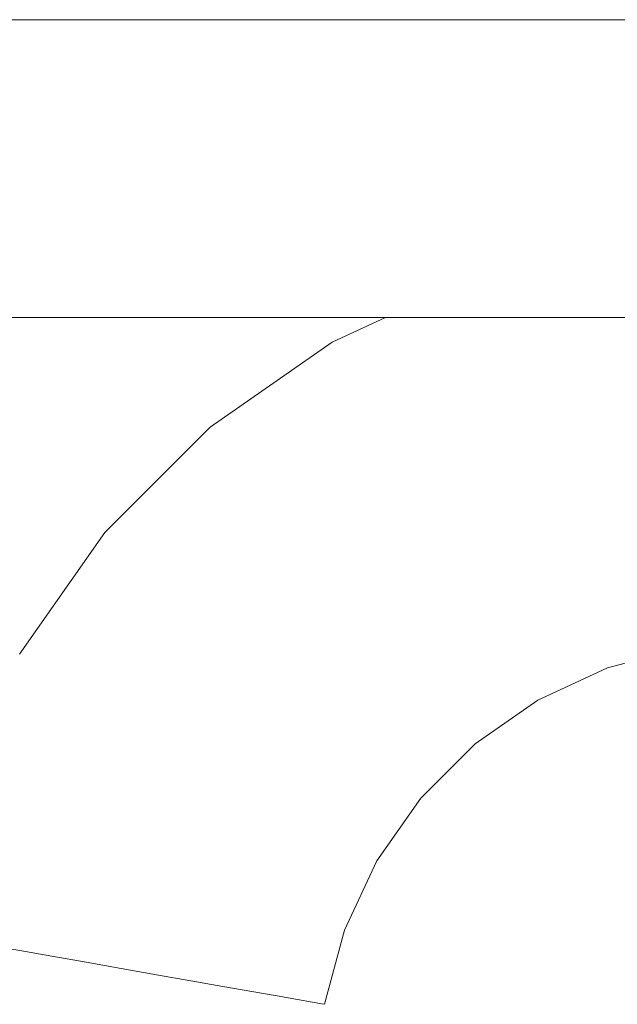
# Model space of a CAD drawing. Header units: millimetres. Extents: x -30280 to 309309, y -17460 to 4378.
# Tile 486 of 656: x 149482 to 149505, y -14496 to -14458. Entities that reach past the tile are written whole.
import ezdxf

# ---------------------------------------------------------------- set-up
doc = ezdxf.new("R2010")
doc.units = ezdxf.units.MM
doc.header["$MEASUREMENT"] = 0
doc.linetypes.add('Wipeout_Contour', pattern=[1000, 0, -1000])
doc.layers.add('P1_PLANTA PRIMERA_4_Nuevo_08_E_Envans secs', color=7, linetype='Continuous')
doc.layers.add('P1_PLANTA PRIMERA_4_Nuevo_09_EI_Mobiliari general', color=7, linetype='Continuous')
doc.layers.add('P1_PLANTA PRIMERA_4_Nuevo_09_EI_Mobiliari general_Pluma_Nº__1', color=7, linetype='Continuous', lineweight=5)

msp = doc.modelspace()

# ---------------------------------------------------------------- wipeouts: each hides what was drawn before it
at = {"color": 254, "linetype": 'Wipeout_Contour', "lineweight": 0, "ltscale": 1501784.689083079}
msp.add_wipeout([(149453.929, -14469.75), (149453.929, -14505.297), (149475.572, -14505.297), (149477.638, -14493.585), (149479.13, -14488.018), (149481.569, -14482.795), (149484.879, -14478.077), (149488.96, -14474.006), (149493.686, -14470.707), (149495.751, -14469.75)], dxfattribs=at).dxf.layer = 'P1_PLANTA PRIMERA_4_Nuevo_09_EI_Mobiliari general'

# ---------------------------------------------------------------- next in the draw order: wipeouts: each hides what was drawn before it
at = {"color": 254, "linetype": 'Wipeout_Contour', "lineweight": 0, "ltscale": 601504.63458}
msp.add_wipeout([(149903.929, -14469.75), (149903.929, -14458.215), (149453.929, -14458.215), (149453.929, -14469.75)], dxfattribs=at).dxf.layer = 'P1_PLANTA PRIMERA_4_Nuevo_09_EI_Mobiliari general'
at = {"color": 254, "linetype": 'Wipeout_Contour', "lineweight": 0, "ltscale": 4210604.900620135}
msp.add_wipeout([(149493.395, -14496.363), (149491.819, -14505.297), (149497.826, -14503.696), (149503.486, -14503.223), (149678.929, -14503.678), (149854.372, -14503.196), (149860.032, -14503.696), (149865.582, -14505.147), (149864.463, -14496.363), (149863.694, -14493.495), (149862.438, -14490.805), (149860.733, -14488.374), (149858.631, -14486.277), (149856.196, -14484.578), (149853.503, -14483.328), (149850.633, -14482.566), (149847.674, -14482.315), (149692.121, -14482.728), (149678.929, -14482.764), (149665.738, -14482.801), (149510.184, -14482.293), (149507.225, -14482.566), (149504.355, -14483.328), (149501.662, -14484.578), (149499.227, -14486.277), (149497.125, -14488.374), (149495.42, -14490.805), (149494.164, -14493.495)], dxfattribs=at).dxf.layer = 'P1_PLANTA PRIMERA_4_Nuevo_09_EI_Mobiliari general'
at = {"color": 254, "linetype": 'Wipeout_Contour', "lineweight": 0, "ltscale": 450542.893148}
msp.add_wipeout([(149481.674, -14482.856), (149479.245, -14488.059), (149481.987, -14483.037)], dxfattribs=at).dxf.layer = 'P1_PLANTA PRIMERA_4_Nuevo_09_EI_Mobiliari general'
at = {"color": 254, "linetype": 'Wipeout_Contour', "lineweight": 0, "ltscale": 600694.370176}
msp.add_wipeout([(149428.929, -14815.895), (149485.516, -14494.974), (149484.148, -14494.733), (149428.929, -14807.895)], dxfattribs=at).dxf.layer = 'P1_PLANTA PRIMERA_4_Nuevo_09_EI_Mobiliari general'

# ---------------------------------------------------------------- next in the draw order: wipeouts: each hides what was drawn before it
at = {"color": 254, "linetype": 'Wipeout_Contour', "lineweight": 0, "ltscale": 450550.401931}
msp.add_wipeout([(149484.972, -14478.155), (149481.674, -14482.856), (149485.248, -14478.387)], dxfattribs=at).dxf.layer = 'P1_PLANTA PRIMERA_4_Nuevo_09_EI_Mobiliari general'
at = {"color": 254, "linetype": 'Wipeout_Contour', "lineweight": 0, "ltscale": 600699.310629}
msp.add_wipeout([(149428.929, -14815.895), (149430.34, -14815.895), (149486.884, -14495.215), (149485.516, -14494.974)], dxfattribs=at).dxf.layer = 'P1_PLANTA PRIMERA_4_Nuevo_09_EI_Mobiliari general'

# ---------------------------------------------------------------- next in the draw order: wipeouts: each hides what was drawn before it
at = {"color": 254, "linetype": 'Wipeout_Contour', "lineweight": 0, "ltscale": 450560.480973}
msp.add_wipeout([(149489.038, -14474.099), (149484.972, -14478.155), (149489.269, -14474.376)], dxfattribs=at).dxf.layer = 'P1_PLANTA PRIMERA_4_Nuevo_09_EI_Mobiliari general'
at = {"color": 254, "linetype": 'Wipeout_Contour', "lineweight": 0, "ltscale": 450544.170337}
msp.add_wipeout([(149481.987, -14483.037), (149479.584, -14488.183), (149482.497, -14483.332)], dxfattribs=at).dxf.layer = 'P1_PLANTA PRIMERA_4_Nuevo_09_EI_Mobiliari general'
at = {"color": 254, "linetype": 'Wipeout_Contour', "lineweight": 0, "ltscale": 600704.803329}
msp.add_wipeout([(149430.34, -14815.895), (149431.707, -14815.895), (149488.211, -14495.449), (149486.884, -14495.215)], dxfattribs=at).dxf.layer = 'P1_PLANTA PRIMERA_4_Nuevo_09_EI_Mobiliari general'

# ---------------------------------------------------------------- next in the draw order: wipeouts: each hides what was drawn before it
at = {"color": 254, "linetype": 'Wipeout_Contour', "lineweight": 0, "ltscale": 450572.815428}
msp.add_wipeout([(149493.747, -14470.813), (149489.038, -14474.099), (149493.927, -14471.126)], dxfattribs=at).dxf.layer = 'P1_PLANTA PRIMERA_4_Nuevo_09_EI_Mobiliari general'
at = {"color": 254, "linetype": 'Wipeout_Contour', "lineweight": 0, "ltscale": 450551.560308}
msp.add_wipeout([(149485.248, -14478.387), (149481.987, -14483.037), (149485.699, -14478.766)], dxfattribs=at).dxf.layer = 'P1_PLANTA PRIMERA_4_Nuevo_09_EI_Mobiliari general'
at = {"color": 254, "linetype": 'Wipeout_Contour', "lineweight": 0, "ltscale": 450546.058617}
msp.add_wipeout([(149482.497, -14483.332), (149480.137, -14488.384), (149483.189, -14483.732)], dxfattribs=at).dxf.layer = 'P1_PLANTA PRIMERA_4_Nuevo_09_EI_Mobiliari general'
at = {"color": 254, "linetype": 'Wipeout_Contour', "lineweight": 0, "ltscale": 600710.044442}
msp.add_wipeout([(149431.707, -14815.895), (149432.991, -14815.895), (149489.455, -14495.668), (149488.211, -14495.449)], dxfattribs=at).dxf.layer = 'P1_PLANTA PRIMERA_4_Nuevo_09_EI_Mobiliari general'

# ---------------------------------------------------------------- next in the draw order: wipeouts: each hides what was drawn before it
at = {"color": 254, "linetype": 'Wipeout_Contour', "lineweight": 0, "ltscale": 450582.40862}
msp.add_wipeout([(149496.038, -14469.75), (149493.747, -14470.813), (149496.893, -14469.75)], dxfattribs=at).dxf.layer = 'P1_PLANTA PRIMERA_4_Nuevo_09_EI_Mobiliari general'
at = {"color": 254, "linetype": 'Wipeout_Contour', "lineweight": 0, "ltscale": 450561.491718}
msp.add_wipeout([(149489.269, -14474.376), (149485.248, -14478.387), (149489.647, -14474.828)], dxfattribs=at).dxf.layer = 'P1_PLANTA PRIMERA_4_Nuevo_09_EI_Mobiliari general'
at = {"color": 254, "linetype": 'Wipeout_Contour', "lineweight": 0, "ltscale": 450553.282852}
msp.add_wipeout([(149485.699, -14478.766), (149482.497, -14483.332), (149486.312, -14479.281)], dxfattribs=at).dxf.layer = 'P1_PLANTA PRIMERA_4_Nuevo_09_EI_Mobiliari general'
at = {"color": 254, "linetype": 'Wipeout_Contour', "lineweight": 0, "ltscale": 600714.874665}
msp.add_wipeout([(149434.151, -14815.895), (149490.58, -14495.867), (149489.455, -14495.668), (149432.991, -14815.895)], dxfattribs=at).dxf.layer = 'P1_PLANTA PRIMERA_4_Nuevo_09_EI_Mobiliari general'

# ---------------------------------------------------------------- next in the draw order: wipeouts: each hides what was drawn before it
at = {"color": 254, "linetype": 'Wipeout_Contour', "lineweight": 0, "ltscale": 450573.651898}
msp.add_wipeout([(149493.927, -14471.126), (149489.269, -14474.376), (149494.22, -14471.637)], dxfattribs=at).dxf.layer = 'P1_PLANTA PRIMERA_4_Nuevo_09_EI_Mobiliari general'
at = {"color": 254, "linetype": 'Wipeout_Contour', "lineweight": 0, "ltscale": 450563.00034}
msp.add_wipeout([(149489.647, -14474.828), (149485.699, -14478.766), (149490.161, -14475.441)], dxfattribs=at).dxf.layer = 'P1_PLANTA PRIMERA_4_Nuevo_09_EI_Mobiliari general'
at = {"color": 254, "linetype": 'Wipeout_Contour', "lineweight": 0, "ltscale": 450527.919788}
msp.add_wipeout([(149434.151, -14815.895), (149435.152, -14815.895), (149491.551, -14496.038)], dxfattribs=at).dxf.layer = 'P1_PLANTA PRIMERA_4_Nuevo_09_EI_Mobiliari general'

# ---------------------------------------------------------------- next in the draw order: wipeouts: each hides what was drawn before it
at = {"color": 254, "linetype": 'Wipeout_Contour', "lineweight": 0, "ltscale": 450584.904642}
msp.add_wipeout([(149496.893, -14469.75), (149493.927, -14471.126), (149498.288, -14469.75)], dxfattribs=at).dxf.layer = 'P1_PLANTA PRIMERA_4_Nuevo_09_EI_Mobiliari general'
at = {"color": 254, "linetype": 'Wipeout_Contour', "lineweight": 0, "ltscale": 450574.903748}
msp.add_wipeout([(149494.22, -14471.637), (149489.647, -14474.828), (149494.619, -14472.33)], dxfattribs=at).dxf.layer = 'P1_PLANTA PRIMERA_4_Nuevo_09_EI_Mobiliari general'
at = {"color": 254, "linetype": 'Wipeout_Contour', "lineweight": 0, "ltscale": 450532.52}
msp.add_wipeout([(149436.562, -14815.895), (149492.919, -14496.279), (149435.964, -14815.895)], dxfattribs=at).dxf.layer = 'P1_PLANTA PRIMERA_4_Nuevo_09_EI_Mobiliari general'

# ---------------------------------------------------------------- next in the draw order: wipeouts: each hides what was drawn before it
at = {"color": 254, "linetype": 'Wipeout_Contour', "lineweight": 0, "ltscale": 450587.852897}
msp.add_wipeout([(149498.288, -14469.75), (149494.22, -14471.637), (149499.551, -14470.042)], dxfattribs=at).dxf.layer = 'P1_PLANTA PRIMERA_4_Nuevo_09_EI_Mobiliari general'
at = {"color": 254, "linetype": 'Wipeout_Contour', "lineweight": 0, "ltscale": 600686.002662}
msp.add_wipeout([(149428.929, -14800.138), (149482.821, -14494.499), (149481.577, -14494.279), (149428.929, -14792.86)], dxfattribs=at).dxf.layer = 'P1_PLANTA PRIMERA_4_Nuevo_09_EI_Mobiliari general'

# ---------------------------------------------------------------- next in the draw order: wipeouts: each hides what was drawn before it
at = {"color": 254, "linetype": 'Wipeout_Contour', "lineweight": 0, "ltscale": 450600.757091}
msp.add_wipeout([(149499.551, -14470.042), (149504.479, -14469.75), (149500.651, -14469.75)], dxfattribs=at).dxf.layer = 'P1_PLANTA PRIMERA_4_Nuevo_09_EI_Mobiliari general'
at = {"color": 254, "linetype": 'Wipeout_Contour', "lineweight": 0, "ltscale": 600729.972547}
msp.add_wipeout([(149481.815, -14488.996), (149480.452, -14494.081), (149481.577, -14494.279), (149482.889, -14489.387)], dxfattribs=at).dxf.layer = 'P1_PLANTA PRIMERA_4_Nuevo_09_EI_Mobiliari general'
at = {"color": 254, "linetype": 'Wipeout_Contour', "lineweight": 0, "ltscale": 600690.088315}
msp.add_wipeout([(149428.929, -14807.895), (149484.148, -14494.733), (149482.821, -14494.499), (149428.929, -14800.138)], dxfattribs=at).dxf.layer = 'P1_PLANTA PRIMERA_4_Nuevo_09_EI_Mobiliari general'

# ---------------------------------------------------------------- next in the draw order: wipeouts: each hides what was drawn before it
at = {"color": 254, "linetype": 'Wipeout_Contour', "lineweight": 0, "ltscale": 600735.114656}
msp.add_wipeout([(149484.043, -14484.226), (149481.815, -14488.996), (149482.889, -14489.387), (149485.032, -14484.797)], dxfattribs=at).dxf.layer = 'P1_PLANTA PRIMERA_4_Nuevo_09_EI_Mobiliari general'

# ---------------------------------------------------------------- next in the draw order: wipeouts: each hides what was drawn before it
at = {"color": 254, "linetype": 'Wipeout_Contour', "lineweight": 0, "ltscale": 600743.647771}
msp.add_wipeout([(149487.066, -14479.916), (149484.043, -14484.226), (149485.032, -14484.797), (149487.94, -14480.651)], dxfattribs=at).dxf.layer = 'P1_PLANTA PRIMERA_4_Nuevo_09_EI_Mobiliari general'
at = {"color": 254, "linetype": 'Wipeout_Contour', "lineweight": 0, "ltscale": 600734.69991}
msp.add_wipeout([(149482.889, -14489.387), (149481.577, -14494.279), (149482.821, -14494.499), (149484.076, -14489.82)], dxfattribs=at).dxf.layer = 'P1_PLANTA PRIMERA_4_Nuevo_09_EI_Mobiliari general'

# ---------------------------------------------------------------- next in the draw order: wipeouts: each hides what was drawn before it
at = {"color": 254, "linetype": 'Wipeout_Contour', "lineweight": 0, "ltscale": 600755.310328}
msp.add_wipeout([(149490.793, -14476.198), (149487.066, -14479.916), (149487.94, -14480.651), (149491.526, -14477.074)], dxfattribs=at).dxf.layer = 'P1_PLANTA PRIMERA_4_Nuevo_09_EI_Mobiliari general'
at = {"color": 254, "linetype": 'Wipeout_Contour', "lineweight": 0, "ltscale": 600739.631596}
msp.add_wipeout([(149485.032, -14484.797), (149482.889, -14489.387), (149484.076, -14489.82), (149486.126, -14485.43)], dxfattribs=at).dxf.layer = 'P1_PLANTA PRIMERA_4_Nuevo_09_EI_Mobiliari general'

# ---------------------------------------------------------------- next in the draw order: wipeouts: each hides what was drawn before it
at = {"color": 254, "linetype": 'Wipeout_Contour', "lineweight": 0, "ltscale": 600769.745869}
msp.add_wipeout([(149495.111, -14473.185), (149490.793, -14476.198), (149491.526, -14477.074), (149495.68, -14474.175)], dxfattribs=at).dxf.layer = 'P1_PLANTA PRIMERA_4_Nuevo_09_EI_Mobiliari general'
at = {"color": 254, "linetype": 'Wipeout_Contour', "lineweight": 0, "ltscale": 600747.816616}
msp.add_wipeout([(149487.94, -14480.651), (149485.032, -14484.797), (149486.126, -14485.43), (149488.908, -14481.464)], dxfattribs=at).dxf.layer = 'P1_PLANTA PRIMERA_4_Nuevo_09_EI_Mobiliari general'
at = {"color": 254, "linetype": 'Wipeout_Contour', "lineweight": 0, "ltscale": 600739.829797}
msp.add_wipeout([(149484.076, -14489.82), (149482.821, -14494.499), (149484.148, -14494.733), (149485.342, -14490.281)], dxfattribs=at).dxf.layer = 'P1_PLANTA PRIMERA_4_Nuevo_09_EI_Mobiliari general'

# ---------------------------------------------------------------- next in the draw order: wipeouts: each hides what was drawn before it
at = {"color": 254, "linetype": 'Wipeout_Contour', "lineweight": 0, "ltscale": 600786.513531}
msp.add_wipeout([(149499.886, -14470.969), (149495.111, -14473.185), (149495.68, -14474.175), (149500.275, -14472.043)], dxfattribs=at).dxf.layer = 'P1_PLANTA PRIMERA_4_Nuevo_09_EI_Mobiliari general'
at = {"color": 254, "linetype": 'Wipeout_Contour', "lineweight": 0, "ltscale": 600759.003913}
msp.add_wipeout([(149491.526, -14477.074), (149487.94, -14480.651), (149488.908, -14481.464), (149492.337, -14478.043)], dxfattribs=at).dxf.layer = 'P1_PLANTA PRIMERA_4_Nuevo_09_EI_Mobiliari general'
at = {"color": 254, "linetype": 'Wipeout_Contour', "lineweight": 0, "ltscale": 600744.533384}
msp.add_wipeout([(149486.126, -14485.43), (149484.076, -14489.82), (149485.342, -14490.281), (149487.292, -14486.104)], dxfattribs=at).dxf.layer = 'P1_PLANTA PRIMERA_4_Nuevo_09_EI_Mobiliari general'

# ---------------------------------------------------------------- next in the draw order: wipeouts: each hides what was drawn before it
at = {"color": 254, "linetype": 'Wipeout_Contour', "lineweight": 0, "ltscale": 751007.783642}
msp.add_wipeout([(149504.479, -14469.75), (149499.886, -14470.969), (149500.275, -14472.043), (149505.17, -14470.743), (149504.998, -14469.75)], dxfattribs=at).dxf.layer = 'P1_PLANTA PRIMERA_4_Nuevo_09_EI_Mobiliari general'
at = {"color": 254, "linetype": 'Wipeout_Contour', "lineweight": 0, "ltscale": 600772.851461}
msp.add_wipeout([(149495.68, -14474.175), (149491.526, -14477.074), (149492.337, -14478.043), (149496.31, -14475.271)], dxfattribs=at).dxf.layer = 'P1_PLANTA PRIMERA_4_Nuevo_09_EI_Mobiliari general'
at = {"color": 254, "linetype": 'Wipeout_Contour', "lineweight": 0, "ltscale": 600752.340846}
msp.add_wipeout([(149488.908, -14481.464), (149486.126, -14485.43), (149487.292, -14486.104), (149489.939, -14482.331)], dxfattribs=at).dxf.layer = 'P1_PLANTA PRIMERA_4_Nuevo_09_EI_Mobiliari general'
at = {"color": 254, "linetype": 'Wipeout_Contour', "lineweight": 0, "ltscale": 600745.206264}
msp.add_wipeout([(149485.342, -14490.281), (149484.148, -14494.733), (149485.516, -14494.974), (149486.647, -14490.756)], dxfattribs=at).dxf.layer = 'P1_PLANTA PRIMERA_4_Nuevo_09_EI_Mobiliari general'

# ---------------------------------------------------------------- next in the draw order: wipeouts: each hides what was drawn before it
at = {"color": 254, "linetype": 'Wipeout_Contour', "lineweight": 0, "ltscale": 600788.936287}
msp.add_wipeout([(149500.275, -14472.043), (149495.68, -14474.175), (149496.31, -14475.271), (149500.705, -14473.232)], dxfattribs=at).dxf.layer = 'P1_PLANTA PRIMERA_4_Nuevo_09_EI_Mobiliari general'
at = {"color": 254, "linetype": 'Wipeout_Contour', "lineweight": 0, "ltscale": 600763.012565}
msp.add_wipeout([(149492.337, -14478.043), (149488.908, -14481.464), (149489.939, -14482.331), (149493.202, -14479.076)], dxfattribs=at).dxf.layer = 'P1_PLANTA PRIMERA_4_Nuevo_09_EI_Mobiliari general'
at = {"color": 254, "linetype": 'Wipeout_Contour', "lineweight": 0, "ltscale": 600749.671012}
msp.add_wipeout([(149487.292, -14486.104), (149485.342, -14490.281), (149486.647, -14490.756), (149488.494, -14486.8)], dxfattribs=at).dxf.layer = 'P1_PLANTA PRIMERA_4_Nuevo_09_EI_Mobiliari general'

# ---------------------------------------------------------------- next in the draw order: wipeouts: each hides what was drawn before it
at = {"color": 254, "linetype": 'Wipeout_Contour', "lineweight": 0, "ltscale": 600806.767216}
msp.add_wipeout([(149505.17, -14470.743), (149500.275, -14472.043), (149500.705, -14473.232), (149505.387, -14471.989)], dxfattribs=at).dxf.layer = 'P1_PLANTA PRIMERA_4_Nuevo_09_EI_Mobiliari general'
at = {"color": 254, "linetype": 'Wipeout_Contour', "lineweight": 0, "ltscale": 600776.222192}
msp.add_wipeout([(149496.31, -14475.271), (149492.337, -14478.043), (149493.202, -14479.076), (149496.982, -14476.438)], dxfattribs=at).dxf.layer = 'P1_PLANTA PRIMERA_4_Nuevo_09_EI_Mobiliari general'
at = {"color": 254, "linetype": 'Wipeout_Contour', "lineweight": 0, "ltscale": 600757.082942}
msp.add_wipeout([(149489.939, -14482.331), (149487.292, -14486.104), (149488.494, -14486.8), (149491.002, -14483.225)], dxfattribs=at).dxf.layer = 'P1_PLANTA PRIMERA_4_Nuevo_09_EI_Mobiliari general'
at = {"color": 254, "linetype": 'Wipeout_Contour', "lineweight": 0, "ltscale": 600750.6659}
msp.add_wipeout([(149486.647, -14490.756), (149485.516, -14494.974), (149486.884, -14495.215), (149487.952, -14491.232)], dxfattribs=at).dxf.layer = 'P1_PLANTA PRIMERA_4_Nuevo_09_EI_Mobiliari general'

# ---------------------------------------------------------------- next in the draw order: wipeouts: each hides what was drawn before it
at = {"color": 254, "linetype": 'Wipeout_Contour', "lineweight": 0, "ltscale": 600791.566177}
msp.add_wipeout([(149500.705, -14473.232), (149496.31, -14475.271), (149496.982, -14476.438), (149501.163, -14474.498)], dxfattribs=at).dxf.layer = 'P1_PLANTA PRIMERA_4_Nuevo_09_EI_Mobiliari general'
at = {"color": 254, "linetype": 'Wipeout_Contour', "lineweight": 0, "ltscale": 600767.214453}
msp.add_wipeout([(149493.202, -14479.076), (149489.939, -14482.331), (149491.002, -14483.225), (149494.093, -14480.141)], dxfattribs=at).dxf.layer = 'P1_PLANTA PRIMERA_4_Nuevo_09_EI_Mobiliari general'
at = {"color": 254, "linetype": 'Wipeout_Contour', "lineweight": 0, "ltscale": 600754.888337}
msp.add_wipeout([(149488.494, -14486.8), (149486.647, -14490.756), (149487.952, -14491.232), (149489.697, -14487.495)], dxfattribs=at).dxf.layer = 'P1_PLANTA PRIMERA_4_Nuevo_09_EI_Mobiliari general'

# ---------------------------------------------------------------- next in the draw order: wipeouts: each hides what was drawn before it
at = {"color": 254, "linetype": 'Wipeout_Contour', "lineweight": 0, "ltscale": 600808.575912}
msp.add_wipeout([(149505.387, -14471.989), (149500.705, -14473.232), (149501.163, -14474.498), (149505.617, -14473.316)], dxfattribs=at).dxf.layer = 'P1_PLANTA PRIMERA_4_Nuevo_09_EI_Mobiliari general'
at = {"color": 254, "linetype": 'Wipeout_Contour', "lineweight": 0, "ltscale": 600779.755637}
msp.add_wipeout([(149496.982, -14476.438), (149493.202, -14479.076), (149494.093, -14480.141), (149497.674, -14477.643)], dxfattribs=at).dxf.layer = 'P1_PLANTA PRIMERA_4_Nuevo_09_EI_Mobiliari general'
at = {"color": 254, "linetype": 'Wipeout_Contour', "lineweight": 0, "ltscale": 600761.898803}
msp.add_wipeout([(149491.002, -14483.225), (149488.494, -14486.8), (149489.697, -14487.495), (149492.065, -14484.119)], dxfattribs=at).dxf.layer = 'P1_PLANTA PRIMERA_4_Nuevo_09_EI_Mobiliari general'
at = {"color": 254, "linetype": 'Wipeout_Contour', "lineweight": 0, "ltscale": 600756.042794}
msp.add_wipeout([(149487.952, -14491.232), (149486.884, -14495.215), (149488.211, -14495.449), (149489.218, -14491.693)], dxfattribs=at).dxf.layer = 'P1_PLANTA PRIMERA_4_Nuevo_09_EI_Mobiliari general'

# ---------------------------------------------------------------- next in the draw order: wipeouts: each hides what was drawn before it
at = {"color": 254, "linetype": 'Wipeout_Contour', "lineweight": 0, "ltscale": 600794.32331}
msp.add_wipeout([(149501.163, -14474.498), (149496.982, -14476.438), (149497.674, -14477.643), (149501.635, -14475.805)], dxfattribs=at).dxf.layer = 'P1_PLANTA PRIMERA_4_Nuevo_09_EI_Mobiliari general'
at = {"color": 254, "linetype": 'Wipeout_Contour', "lineweight": 0, "ltscale": 600771.481915}
msp.add_wipeout([(149494.093, -14480.141), (149491.002, -14483.225), (149492.065, -14484.119), (149494.985, -14481.207)], dxfattribs=at).dxf.layer = 'P1_PLANTA PRIMERA_4_Nuevo_09_EI_Mobiliari general'
at = {"color": 254, "linetype": 'Wipeout_Contour', "lineweight": 0, "ltscale": 600760.026835}
msp.add_wipeout([(149489.697, -14487.495), (149487.952, -14491.232), (149489.218, -14491.693), (149490.863, -14488.17)], dxfattribs=at).dxf.layer = 'P1_PLANTA PRIMERA_4_Nuevo_09_EI_Mobiliari general'

# ---------------------------------------------------------------- next in the draw order: wipeouts: each hides what was drawn before it
at = {"color": 254, "linetype": 'Wipeout_Contour', "lineweight": 0, "ltscale": 600810.472521}
msp.add_wipeout([(149505.617, -14473.316), (149501.163, -14474.498), (149501.635, -14475.805), (149505.855, -14474.684)], dxfattribs=at).dxf.layer = 'P1_PLANTA PRIMERA_4_Nuevo_09_EI_Mobiliari general'
at = {"color": 254, "linetype": 'Wipeout_Contour', "lineweight": 0, "ltscale": 600783.344473}
msp.add_wipeout([(149497.674, -14477.643), (149494.093, -14480.141), (149494.985, -14481.207), (149498.367, -14478.847)], dxfattribs=at).dxf.layer = 'P1_PLANTA PRIMERA_4_Nuevo_09_EI_Mobiliari general'
at = {"color": 254, "linetype": 'Wipeout_Contour', "lineweight": 0, "ltscale": 600766.642131}
msp.add_wipeout([(149492.065, -14484.119), (149489.697, -14487.495), (149490.863, -14488.17), (149493.096, -14484.986)], dxfattribs=at).dxf.layer = 'P1_PLANTA PRIMERA_4_Nuevo_09_EI_Mobiliari general'
at = {"color": 254, "linetype": 'Wipeout_Contour', "lineweight": 0, "ltscale": 600761.17358}
msp.add_wipeout([(149489.218, -14491.693), (149488.211, -14495.449), (149489.455, -14495.668), (149490.405, -14492.126)], dxfattribs=at).dxf.layer = 'P1_PLANTA PRIMERA_4_Nuevo_09_EI_Mobiliari general'

# ---------------------------------------------------------------- next in the draw order: wipeouts: each hides what was drawn before it
at = {"color": 254, "linetype": 'Wipeout_Contour', "lineweight": 0, "ltscale": 600797.123979}
msp.add_wipeout([(149501.635, -14475.805), (149497.674, -14477.643), (149498.367, -14478.847), (149502.107, -14477.111)], dxfattribs=at).dxf.layer = 'P1_PLANTA PRIMERA_4_Nuevo_09_EI_Mobiliari general'
at = {"color": 254, "linetype": 'Wipeout_Contour', "lineweight": 0, "ltscale": 600775.685345}
msp.add_wipeout([(149494.985, -14481.207), (149492.065, -14484.119), (149493.096, -14484.986), (149495.849, -14482.24)], dxfattribs=at).dxf.layer = 'P1_PLANTA PRIMERA_4_Nuevo_09_EI_Mobiliari general'
at = {"color": 254, "linetype": 'Wipeout_Contour', "lineweight": 0, "ltscale": 600764.930421}
msp.add_wipeout([(149490.863, -14488.17), (149489.218, -14491.693), (149490.405, -14492.126), (149491.957, -14488.802)], dxfattribs=at).dxf.layer = 'P1_PLANTA PRIMERA_4_Nuevo_09_EI_Mobiliari general'

# ---------------------------------------------------------------- next in the draw order: wipeouts: each hides what was drawn before it
at = {"color": 254, "linetype": 'Wipeout_Contour', "lineweight": 0, "ltscale": 600812.399513}
msp.add_wipeout([(149505.855, -14474.684), (149501.635, -14475.805), (149502.107, -14477.111), (149506.093, -14476.053)], dxfattribs=at).dxf.layer = 'P1_PLANTA PRIMERA_4_Nuevo_09_EI_Mobiliari general'
at = {"color": 254, "linetype": 'Wipeout_Contour', "lineweight": 0, "ltscale": 600786.879745}
msp.add_wipeout([(149498.367, -14478.847), (149494.985, -14481.207), (149495.849, -14482.24), (149499.038, -14480.015)], dxfattribs=at).dxf.layer = 'P1_PLANTA PRIMERA_4_Nuevo_09_EI_Mobiliari general'
at = {"color": 254, "linetype": 'Wipeout_Contour', "lineweight": 0, "ltscale": 600771.168884}
msp.add_wipeout([(149493.096, -14484.986), (149490.863, -14488.17), (149491.957, -14488.802), (149494.063, -14485.8)], dxfattribs=at).dxf.layer = 'P1_PLANTA PRIMERA_4_Nuevo_09_EI_Mobiliari general'
at = {"color": 254, "linetype": 'Wipeout_Contour', "lineweight": 0, "ltscale": 600765.902412}
msp.add_wipeout([(149490.405, -14492.126), (149489.455, -14495.668), (149490.58, -14495.867), (149491.478, -14492.517)], dxfattribs=at).dxf.layer = 'P1_PLANTA PRIMERA_4_Nuevo_09_EI_Mobiliari general'

# ---------------------------------------------------------------- next in the draw order: wipeouts: each hides what was drawn before it
at = {"color": 254, "linetype": 'Wipeout_Contour', "lineweight": 0, "ltscale": 600799.883212}
msp.add_wipeout([(149502.107, -14477.111), (149498.367, -14478.847), (149499.038, -14480.015), (149502.565, -14478.378)], dxfattribs=at).dxf.layer = 'P1_PLANTA PRIMERA_4_Nuevo_09_EI_Mobiliari general'
at = {"color": 254, "linetype": 'Wipeout_Contour', "lineweight": 0, "ltscale": 600779.697144}
msp.add_wipeout([(149495.849, -14482.24), (149493.096, -14484.986), (149494.063, -14485.8), (149496.66, -14483.209)], dxfattribs=at).dxf.layer = 'P1_PLANTA PRIMERA_4_Nuevo_09_EI_Mobiliari general'
at = {"color": 254, "linetype": 'Wipeout_Contour', "lineweight": 0, "ltscale": 600769.450204}
msp.add_wipeout([(149491.957, -14488.802), (149490.405, -14492.126), (149491.478, -14492.517), (149492.946, -14489.374)], dxfattribs=at).dxf.layer = 'P1_PLANTA PRIMERA_4_Nuevo_09_EI_Mobiliari general'
at = {"color": 254, "linetype": 'Wipeout_Contour', "lineweight": 0, "ltscale": 450580.00648}
msp.add_wipeout([(149492.405, -14492.854), (149491.551, -14496.038), (149493.156, -14493.128)], dxfattribs=at).dxf.layer = 'P1_PLANTA PRIMERA_4_Nuevo_09_EI_Mobiliari general'

# ---------------------------------------------------------------- next in the draw order: wipeouts: each hides what was drawn before it
at = {"color": 254, "linetype": 'Wipeout_Contour', "lineweight": 0, "ltscale": 600814.2985}
msp.add_wipeout([(149506.093, -14476.053), (149502.107, -14477.111), (149502.565, -14478.378), (149506.324, -14477.38)], dxfattribs=at).dxf.layer = 'P1_PLANTA PRIMERA_4_Nuevo_09_EI_Mobiliari general'
at = {"color": 254, "linetype": 'Wipeout_Contour', "lineweight": 0, "ltscale": 600790.254189}
msp.add_wipeout([(149499.038, -14480.015), (149495.849, -14482.24), (149496.66, -14483.209), (149499.668, -14481.11)], dxfattribs=at).dxf.layer = 'P1_PLANTA PRIMERA_4_Nuevo_09_EI_Mobiliari general'
at = {"color": 254, "linetype": 'Wipeout_Contour', "lineweight": 0, "ltscale": 600775.341667}
msp.add_wipeout([(149494.063, -14485.8), (149491.957, -14488.802), (149492.946, -14489.374), (149494.938, -14486.535)], dxfattribs=at).dxf.layer = 'P1_PLANTA PRIMERA_4_Nuevo_09_EI_Mobiliari general'
at = {"color": 254, "linetype": 'Wipeout_Contour', "lineweight": 0, "ltscale": 450582.570951}
msp.add_wipeout([(149493.8, -14489.868), (149492.405, -14492.854), (149494.492, -14490.268)], dxfattribs=at).dxf.layer = 'P1_PLANTA PRIMERA_4_Nuevo_09_EI_Mobiliari general'
at = {"color": 254, "linetype": 'Wipeout_Contour', "lineweight": 0, "ltscale": 450582.082974}
msp.add_wipeout([(149493.156, -14493.128), (149492.339, -14496.177), (149493.71, -14493.33)], dxfattribs=at).dxf.layer = 'P1_PLANTA PRIMERA_4_Nuevo_09_EI_Mobiliari general'

# ---------------------------------------------------------------- next in the draw order: wipeouts: each hides what was drawn before it
at = {"color": 254, "linetype": 'Wipeout_Contour', "lineweight": 0, "ltscale": 600802.517361}
msp.add_wipeout([(149502.565, -14478.378), (149499.038, -14480.015), (149499.668, -14481.11), (149502.995, -14479.566)], dxfattribs=at).dxf.layer = 'P1_PLANTA PRIMERA_4_Nuevo_09_EI_Mobiliari general'
at = {"color": 254, "linetype": 'Wipeout_Contour', "lineweight": 0, "ltscale": 600783.395598}
msp.add_wipeout([(149496.66, -14483.209), (149494.063, -14485.8), (149494.938, -14486.535), (149497.393, -14484.085)], dxfattribs=at).dxf.layer = 'P1_PLANTA PRIMERA_4_Nuevo_09_EI_Mobiliari general'
at = {"color": 254, "linetype": 'Wipeout_Contour', "lineweight": 0, "ltscale": 450586.768098}
msp.add_wipeout([(149495.692, -14487.169), (149493.8, -14489.868), (149496.305, -14487.684)], dxfattribs=at).dxf.layer = 'P1_PLANTA PRIMERA_4_Nuevo_09_EI_Mobiliari general'
at = {"color": 254, "linetype": 'Wipeout_Contour', "lineweight": 0, "ltscale": 450584.551371}
msp.add_wipeout([(149494.492, -14490.268), (149493.156, -14493.128), (149495.002, -14490.563)], dxfattribs=at).dxf.layer = 'P1_PLANTA PRIMERA_4_Nuevo_09_EI_Mobiliari general'
at = {"color": 254, "linetype": 'Wipeout_Contour', "lineweight": 0, "ltscale": 450583.485022}
msp.add_wipeout([(149493.71, -14493.33), (149492.919, -14496.279), (149494.049, -14493.453)], dxfattribs=at).dxf.layer = 'P1_PLANTA PRIMERA_4_Nuevo_09_EI_Mobiliari general'

# ---------------------------------------------------------------- next in the draw order: wipeouts: each hides what was drawn before it
at = {"color": 254, "linetype": 'Wipeout_Contour', "lineweight": 0, "ltscale": 600816.112008}
msp.add_wipeout([(149506.324, -14477.38), (149502.565, -14478.378), (149502.995, -14479.566), (149506.54, -14478.625)], dxfattribs=at).dxf.layer = 'P1_PLANTA PRIMERA_4_Nuevo_09_EI_Mobiliari general'
at = {"color": 254, "linetype": 'Wipeout_Contour', "lineweight": 0, "ltscale": 600793.365493}
msp.add_wipeout([(149499.668, -14481.11), (149496.66, -14483.209), (149497.393, -14484.085), (149500.237, -14482.1)], dxfattribs=at).dxf.layer = 'P1_PLANTA PRIMERA_4_Nuevo_09_EI_Mobiliari general'
at = {"color": 254, "linetype": 'Wipeout_Contour', "lineweight": 0, "ltscale": 450592.442515}
msp.add_wipeout([(149498.026, -14484.842), (149495.692, -14487.169), (149498.539, -14485.455)], dxfattribs=at).dxf.layer = 'P1_PLANTA PRIMERA_4_Nuevo_09_EI_Mobiliari general'
at = {"color": 254, "linetype": 'Wipeout_Contour', "lineweight": 0, "ltscale": 450588.591278}
msp.add_wipeout([(149496.305, -14487.684), (149494.492, -14490.268), (149496.756, -14488.063)], dxfattribs=at).dxf.layer = 'P1_PLANTA PRIMERA_4_Nuevo_09_EI_Mobiliari general'
at = {"color": 254, "linetype": 'Wipeout_Contour', "lineweight": 0, "ltscale": 450585.901707}
msp.add_wipeout([(149495.002, -14490.563), (149493.71, -14493.33), (149495.315, -14490.744)], dxfattribs=at).dxf.layer = 'P1_PLANTA PRIMERA_4_Nuevo_09_EI_Mobiliari general'

# ---------------------------------------------------------------- next in the draw order: wipeouts: each hides what was drawn before it
at = {"color": 254, "linetype": 'Wipeout_Contour', "lineweight": 0, "ltscale": 600804.946638}
msp.add_wipeout([(149502.995, -14479.566), (149499.668, -14481.11), (149500.237, -14482.1), (149503.384, -14480.641)], dxfattribs=at).dxf.layer = 'P1_PLANTA PRIMERA_4_Nuevo_09_EI_Mobiliari general'
at = {"color": 254, "linetype": 'Wipeout_Contour', "lineweight": 0, "ltscale": 450599.409834}
msp.add_wipeout([(149500.729, -14482.955), (149498.026, -14484.842), (149501.128, -14483.649)], dxfattribs=at).dxf.layer = 'P1_PLANTA PRIMERA_4_Nuevo_09_EI_Mobiliari general'
at = {"color": 254, "linetype": 'Wipeout_Contour', "lineweight": 0, "ltscale": 450594.050304}
msp.add_wipeout([(149498.539, -14485.455), (149496.305, -14487.684), (149498.917, -14485.907)], dxfattribs=at).dxf.layer = 'P1_PLANTA PRIMERA_4_Nuevo_09_EI_Mobiliari general'
at = {"color": 254, "linetype": 'Wipeout_Contour', "lineweight": 0, "ltscale": 450589.842373}
msp.add_wipeout([(149496.756, -14488.063), (149495.002, -14490.563), (149497.032, -14488.296)], dxfattribs=at).dxf.layer = 'P1_PLANTA PRIMERA_4_Nuevo_09_EI_Mobiliari general'

# ---------------------------------------------------------------- next in the draw order: wipeouts: each hides what was drawn before it
at = {"color": 254, "linetype": 'Wipeout_Contour', "lineweight": 0, "ltscale": 600817.785221}
msp.add_wipeout([(149506.54, -14478.625), (149502.995, -14479.566), (149503.384, -14480.641), (149506.736, -14479.751)], dxfattribs=at).dxf.layer = 'P1_PLANTA PRIMERA_4_Nuevo_09_EI_Mobiliari general'
at = {"color": 254, "linetype": 'Wipeout_Contour', "lineweight": 0, "ltscale": 450607.454264}
msp.add_wipeout([(149503.719, -14481.568), (149500.729, -14482.955), (149503.991, -14482.32)], dxfattribs=at).dxf.layer = 'P1_PLANTA PRIMERA_4_Nuevo_09_EI_Mobiliari general'
at = {"color": 254, "linetype": 'Wipeout_Contour', "lineweight": 0, "ltscale": 450600.7506}
msp.add_wipeout([(149501.128, -14483.649), (149498.539, -14485.455), (149501.421, -14484.16)], dxfattribs=at).dxf.layer = 'P1_PLANTA PRIMERA_4_Nuevo_09_EI_Mobiliari general'
at = {"color": 254, "linetype": 'Wipeout_Contour', "lineweight": 0, "ltscale": 450595.158166}
msp.add_wipeout([(149498.917, -14485.907), (149496.756, -14488.063), (149499.149, -14486.184)], dxfattribs=at).dxf.layer = 'P1_PLANTA PRIMERA_4_Nuevo_09_EI_Mobiliari general'

# ---------------------------------------------------------------- next in the draw order: wipeouts: each hides what was drawn before it
at = {"color": 254, "linetype": 'Wipeout_Contour', "lineweight": 0, "ltscale": 450616.339835}
msp.add_wipeout([(149506.905, -14480.722), (149503.719, -14481.568), (149507.042, -14481.51)], dxfattribs=at).dxf.layer = 'P1_PLANTA PRIMERA_4_Nuevo_09_EI_Mobiliari general'
at = {"color": 254, "linetype": 'Wipeout_Contour', "lineweight": 0, "ltscale": 450608.484194}
msp.add_wipeout([(149503.991, -14482.32), (149501.128, -14483.649), (149504.191, -14482.874)], dxfattribs=at).dxf.layer = 'P1_PLANTA PRIMERA_4_Nuevo_09_EI_Mobiliari general'
at = {"color": 254, "linetype": 'Wipeout_Contour', "lineweight": 0, "ltscale": 450601.676798}
msp.add_wipeout([(149501.421, -14484.16), (149498.917, -14485.907), (149501.601, -14484.472)], dxfattribs=at).dxf.layer = 'P1_PLANTA PRIMERA_4_Nuevo_09_EI_Mobiliari general'

# ---------------------------------------------------------------- next in the draw order: wipeouts: each hides what was drawn before it
at = {"color": 254, "linetype": 'Wipeout_Contour', "lineweight": 0, "ltscale": 450617.021943}
msp.add_wipeout([(149507.042, -14481.51), (149503.991, -14482.32), (149507.143, -14482.091)], dxfattribs=at).dxf.layer = 'P1_PLANTA PRIMERA_4_Nuevo_09_EI_Mobiliari general'
at = {"color": 254, "linetype": 'Wipeout_Contour', "lineweight": 0, "ltscale": 450609.196025}
msp.add_wipeout([(149504.191, -14482.874), (149501.421, -14484.16), (149504.314, -14483.214)], dxfattribs=at).dxf.layer = 'P1_PLANTA PRIMERA_4_Nuevo_09_EI_Mobiliari general'

# ---------------------------------------------------------------- next in the draw order: wipeouts: each hides what was drawn before it
at = {"color": 254, "linetype": 'Wipeout_Contour', "lineweight": 0, "ltscale": 450617.490266}
msp.add_wipeout([(149507.143, -14482.091), (149504.191, -14482.874), (149507.204, -14482.446)], dxfattribs=at).dxf.layer = 'P1_PLANTA PRIMERA_4_Nuevo_09_EI_Mobiliari general'

# ---------------------------------------------------------------- next in the draw order: wipeouts: each hides what was drawn before it
at = {"color": 254, "linetype": 'Wipeout_Contour', "lineweight": 0, "ltscale": 11546169.40718183}
msp.add_wipeout([(147377.62, -12475.052), (147377.62, -14920.051), (147901.155, -14920.052), (147903.854, -14904.977), (147970.958, -14530.194), (147971.595, -14527.856), (147975.525, -14505.564), (147953.929, -14505.564), (147953.929, -14449.995), (147967.565, -14023.885), (148390.293, -14023.885), (148403.857, -14449.995), (148403.929, -14505.564), (148382.333, -14505.564), (148386.263, -14527.856), (148386.9, -14530.194), (148428.929, -14764.931), (148470.958, -14530.194), (148471.595, -14527.856), (148475.525, -14505.564), (148453.929, -14505.564), (148453.929, -14449.995), (148467.565, -14023.885), (148890.293, -14023.885), (148903.857, -14449.995), (148903.929, -14505.564), (148882.333, -14505.564), (148886.263, -14527.856), (148886.9, -14530.194), (148928.929, -14764.931), (148970.958, -14530.194), (148971.595, -14527.856), (148975.525, -14505.564), (148953.929, -14505.564), (148953.929, -14449.995), (148967.565, -14023.885), (149390.293, -14023.885), (149403.857, -14449.995), (149403.929, -14505.564), (149382.333, -14505.564), (149386.263, -14527.856), (149386.9, -14530.194), (149428.929, -14764.931), (149470.958, -14530.194), (149471.595, -14527.856), (149475.525, -14505.564), (149453.929, -14505.564), (149453.929, -14449.995), (149467.565, -14023.885), (149890.293, -14023.885), (149903.857, -14449.995), (149903.929, -14505.564), (149882.333, -14505.564), (149886.263, -14527.856), (149886.9, -14530.194), (149928.929, -14764.931), (149970.958, -14530.194), (149971.595, -14527.856), (149975.525, -14505.564), (149953.929, -14505.564), (149953.929, -14449.995), (149967.565, -14023.885), (150390.293, -14023.885), (150403.857, -14449.995), (150403.929, -14505.564), (150382.333, -14505.564), (150386.263, -14527.856), (150386.9, -14530.194), (150428.929, -14764.931), (150470.958, -14530.194), (150471.595, -14527.856), (150475.525, -14505.564), (150453.929, -14505.564), (150453.929, -14449.995), (150467.565, -14023.885), (150732.62, -14023.885), (150732.62, -12475.052)], dxfattribs=at).dxf.layer = 'P1_PLANTA PRIMERA_4_Nuevo_08_E_Envans secs'

# ---------------------------------------------------------------- next in the draw order: linework, layer by layer
at = {"layer": 'P1_PLANTA PRIMERA_4_Nuevo_09_EI_Mobiliari general_Pluma_Nº__1', "color": 7, "linetype": 'Continuous', "lineweight": 5}
for p, q in [((149903.929, -14458.215), (149453.929, -14458.215)), ((149903.929, -14469.75), (149453.929, -14469.75)), ((149493.686, -14470.707), (149495.751, -14469.75)), ((149488.96, -14474.006), (149493.686, -14470.707)), ((149484.879, -14478.077), (149488.96, -14474.006)), ((149481.569, -14482.795), (149484.879, -14478.077)), ((149504.355, -14483.328), (149507.225, -14482.566)), ((149501.662, -14484.578), (149504.355, -14483.328)), ((149499.227, -14486.277), (149501.662, -14484.578)), ((149497.125, -14488.374), (149499.227, -14486.277)), ((149495.42, -14490.805), (149497.125, -14488.374)), ((149494.164, -14493.495), (149495.42, -14490.805)), ((149493.394, -14496.363), (149494.164, -14493.495)), ((149480.452, -14494.081), (149481.577, -14494.279)), ((149481.577, -14494.279), (149482.821, -14494.499)), ((149482.821, -14494.499), (149484.148, -14494.732)), ((149484.148, -14494.732), (149485.516, -14494.974)), ((149485.516, -14494.974), (149486.884, -14495.215)), ((149486.884, -14495.215), (149488.211, -14495.449)), ((149488.211, -14495.449), (149489.455, -14495.669)), ((149489.455, -14495.669), (149490.58, -14495.867)), ((149490.58, -14495.867), (149491.551, -14496.038)), ((149491.551, -14496.038), (149492.339, -14496.177)), ((149492.339, -14496.177), (149492.919, -14496.279)), ((149492.919, -14496.279), (149493.275, -14496.342)), ((149493.275, -14496.342), (149493.395, -14496.363))]:
    msp.add_line(p, q, dxfattribs=at)

doc.saveas('drawing.dxf')
